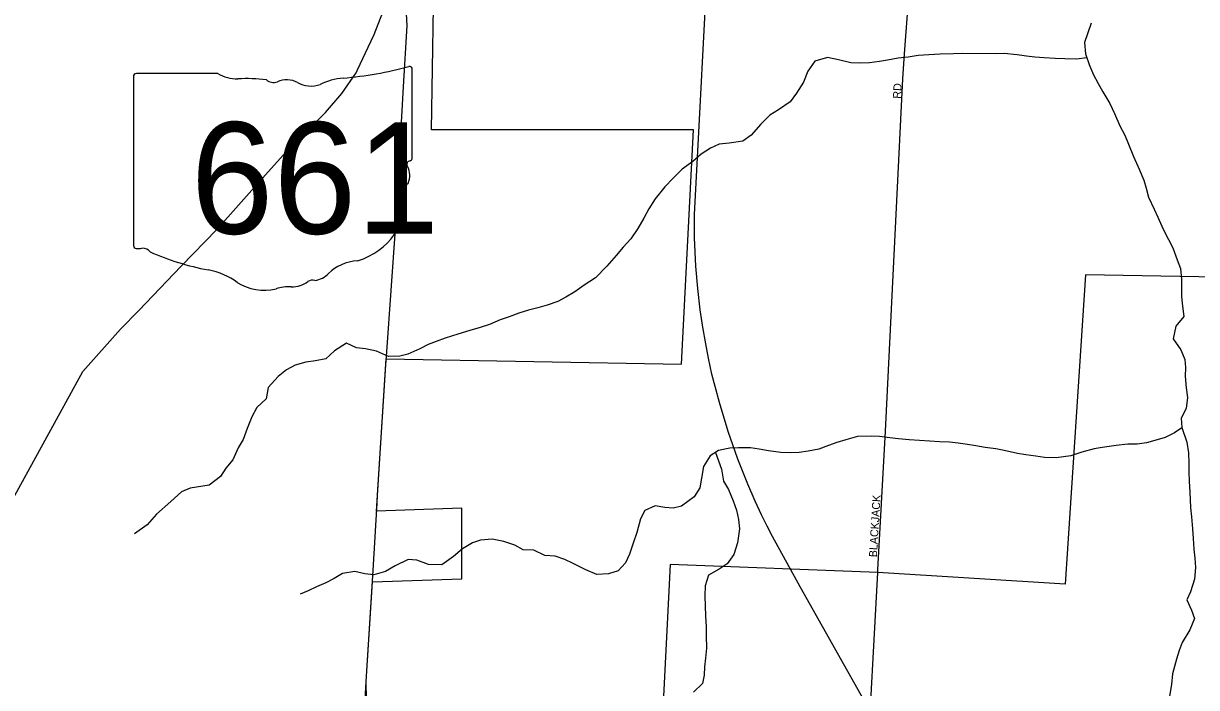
# Model space of a CAD drawing. Extents: x 1759416 to 2214760, y 252598 to 1116833.
# Drawn here: x 1967340 to 1974666, y 852721 to 856869 of the extents above; entities that cross this region are included whole.
import ezdxf

# ---------------------------------------------------------------- set-up
doc = ezdxf.new("R2010")
doc.units = 0
for name, color, linetype in [('GM_X_City_Street', 7, 'Continuous'), ('GM_X_City_Street_Text', 7, 'Continuous'), ('GM_X_Corporation', 7, 'Continuous'), ('GM_X_Minor_River', 7, 'Continuous'), ('GM_X_Rail_Line', 7, 'Continuous'), ('GM_X_State_Location', 7, 'Continuous'), ('GM_X_State_Route', 7, 'Continuous'), ('GM_X_State_Shield', 7, 'Continuous'), ('GM_X_Township_Road', 7, 'Continuous')]:
    doc.layers.add(name, color=color, linetype=linetype)

msp = doc.modelspace()

# ---------------------------------------------------------------- linework, layer by layer
at = {"layer": 'GM_X_City_Street'}
msp.add_lwpolyline([(1972675.9, 853456.1), (1972723, 854323.5), (1972832.4, 856522.8), (1972841.8, 856680.5), (1972977.8, 858472.4), (1972993.2, 858729.9), (1973020.1, 859089.9), (1973020.1, 859159.1)], dxfattribs=at)
at = {"layer": 'GM_X_Corporation'}
msp.add_lwpolyline([(1975643.6, 857013.7), (1976064, 856092.6), (1976447.7, 855255.3), (1973972.1, 855298.5), (1973846.6, 853367.6), (1972675, 853439.5), (1971379.5, 853490.5), (1971279.9, 851512.2), (1970876, 851538), (1969416.7, 851629), (1969440, 852037.2), (1969481.1, 852759.7), (1969519, 853381.4), (1970078.4, 853401), (1970078.4, 853842), (1969545.9, 853823.4), (1969604.9, 854773.9), (1971448.9, 854741.7), (1971525.5, 856205), (1969887.5, 856205), (1969900.9, 856970.1)], dxfattribs=at)
at = {"layer": 'GM_X_Minor_River'}
for points in [[(1974007.1, 856871.3), (1973966.5, 856751.2), (1973972.1, 856679), (1973995.8, 856612.6), (1974021.5, 856552.3), (1974051.1, 856494), (1974080.9, 856441.7), (1974124.5, 856369.2), (1974154.1, 856306.9), (1974187.7, 856230.4), (1974217.4, 856172.1), (1974241.1, 856115.8), (1974272.7, 856037.4), (1974308.3, 855959), (1974337.9, 855890.6), (1974351.6, 855840.4), (1974365.3, 855784.2), (1974400.9, 855709.8), (1974424.6, 855659.5), (1974458.2, 855585.1), (1974491.9, 855520.7), (1974517.6, 855468.4), (1974545.2, 855392), (1974566.9, 855337.7), (1974572.6, 855271.5), (1974572, 855163.2), (1974577.7, 855103), (1974587.3, 855038.8), (1974537, 854978.9), (1974520.6, 854898.8), (1974568.2, 854830.3), (1974593.9, 854770), (1974597.6, 854719.8), (1974595.3, 854665.7), (1974601, 854593.4), (1974610.6, 854533.2), (1974602.3, 854463.1), (1974570, 854403.1), (1974573.7, 854344.9), (1974605.2, 854254.5), (1974616.8, 854186.2), (1974618.5, 854120), (1974618.2, 854067.9), (1974619.9, 854009.7), (1974623.5, 853941.5), (1974629, 853845.2), (1974634.7, 853787), (1974640.3, 853712.8), (1974644, 853652.6), (1974649.6, 853586.3), (1974655.3, 853530.2), (1974659, 853470), (1974652.6, 853397.8), (1974628.2, 853319.7), (1974606, 853269.7), (1974633.6, 853203.4), (1974653.3, 853153.1), (1974625, 853081.1)], [(1973980.6, 856655.2), (1973916, 856645.2), (1973844, 856647.6), (1973784, 856650), (1973714.1, 856654.4), (1973656.1, 856658.8), (1973604.1, 856665.1), (1973546.2, 856673.4), (1973464.3, 856682), (1973408.3, 856680.3), (1973206.3, 856681.5), (1973148.3, 856679.8), (1973064.3, 856678.3), (1972994.3, 856672.7), (1972928.3, 856669.1), (1972864.3, 856659.4), (1972802.2, 856651.8), (1972736.2, 856640.1), (1972686.2, 856632.4), (1972624.1, 856622.7), (1972568.1, 856621), (1972506.2, 856623.4), (1972430.3, 856641.9), (1972360.4, 856656.4), (1972282.3, 856632.8), (1972237.9, 856570.8), (1972211.6, 856502.8), (1972167.2, 856432.9), (1972129, 856378.9), (1972054.7, 856329.2), (1972000.5, 856295.5), (1971944.2, 856239.7), (1971883.9, 856171.8), (1971831.7, 856134), (1971747.7, 856122.5), (1971685.6, 856114.8), (1971631.5, 856091.1), (1971573.3, 856053.3), (1971521.1, 856007.5), (1971452.9, 855959.8), (1971396.6, 855901.9), (1971346.3, 855848.1), (1971285.9, 855774.2), (1971245.6, 855710.3), (1971215.3, 855652.3), (1971177, 855588.3), (1971132.6, 855524.4), (1971086.4, 855472.5), (1971042.1, 855420.7), (1970983.8, 855352.8), (1970913.4, 855281), (1970841.2, 855235.3), (1970783, 855193.6), (1970726.8, 855159.8), (1970676.7, 855132), (1970610.6, 855110.3), (1970552.5, 855092.6), (1970494.4, 855078.9), (1970434.3, 855059.2), (1970374.2, 855037.5), (1970318.1, 855017.8), (1970250, 854988.1), (1970191.9, 854970.4), (1970127.8, 854950.7), (1970053.7, 854929.1), (1969973.6, 854903.5), (1969917.5, 854881.8), (1969867.4, 854864), (1969815.3, 854836.2), (1969741.1, 854802.6), (1969691.1, 854790.8), (1969619.1, 854789.3), (1969545.3, 854821.8), (1969475.4, 854836.2), (1969419.4, 854842.6), (1969357.6, 854873), (1969283.4, 854825.3), (1969229.1, 854773.5), (1969163, 854761.8), (1969103, 854754.2), (1969036.9, 854734.5), (1968982.8, 854704.8), (1968930.6, 854664.9), (1968868.2, 854595.1), (1968855.9, 854525), (1968797.6, 854471.2), (1968767.3, 854411.2), (1968736.9, 854339.2), (1968712.6, 854271.1), (1968680.3, 854219.2), (1968647.9, 854143.2), (1968603.6, 854091.3), (1968571.4, 854039.3), (1968499.1, 853985.6)], [(1974574.2, 854343.5), (1974527.5, 854313.1), (1974469.3, 854283.4), (1974419.3, 854267.6), (1974353.2, 854249.9), (1974295.2, 854242.3), (1974237.2, 854240.6), (1974163.2, 854233), (1974077.1, 854219.5), (1974027.1, 854211.8), (1973949, 854192.2), (1973880.9, 854168.5), (1973788.8, 854155), (1973716.9, 854157.4), (1973662.9, 854165.8), (1973599, 854174.2), (1973547, 854182.5), (1973465.1, 854201), (1973413.2, 854211.4), (1973345.3, 854219.8), (1973287.3, 854230.2), (1973235.4, 854238.5), (1973177.4, 854246.8), (1973123.5, 854253.2), (1973061.5, 854255.6), (1972999.5, 854259.9), (1972871.6, 854268.7), (1972805.7, 854275.1), (1972751.7, 854281.4), (1972685.8, 854289.8), (1972633.8, 854292.2), (1972547.8, 854288.7), (1972475.7, 854269), (1972419.6, 854251.3), (1972367.5, 854233.6), (1972307.4, 854209.9), (1972241.4, 854198.2), (1972185.3, 854188.5), (1972133.4, 854186.8), (1972069.4, 854189.2), (1971993.4, 854199.7), (1971935.5, 854210), (1971879.6, 854218.4), (1971805.6, 854218.8), (1971751.6, 854217.2), (1971681.5, 854201.5), (1971629.4, 854167.7), (1971587, 854101.8), (1971574.6, 854029.7), (1971564.3, 853967.5), (1971528, 853911.6), (1971449.7, 853853.9), (1971397.7, 853842.2), (1971345.7, 853846.5), (1971285.8, 853856.9), (1971221.7, 853827.2), (1971193.4, 853775.2), (1971170.9, 853689.1), (1971148.6, 853623), (1971124.2, 853555), (1971100, 853501), (1971053.7, 853449.1), (1970993.6, 853431.4), (1970921.6, 853427.8), (1970851.8, 853456.3), (1970774, 853496.9), (1970722.1, 853521.2), (1970660.3, 853541.7), (1970596.3, 853546), (1970526.5, 853578.5), (1970460.5, 853580.9), (1970408.7, 853611.3), (1970340.8, 853633.8), (1970266.9, 853648.3), (1970194.9, 853640.7), (1970144.8, 853624.9), (1970082.6, 853587.2), (1970026.4, 853539.4), (1969952.1, 853487.7), (1969870.2, 853490.2), (1969796.3, 853516.7), (1969742.4, 853521), (1969662.2, 853481.4), (1969602, 853445.6), (1969527.9, 853426), (1969472, 853432.3), (1969410, 853446.7), (1969332, 853433.2), (1969279.8, 853401.4), (1969227.7, 853375.6), (1969169.6, 853349.9), (1969117.5, 853326.1), (1969067.4, 853304.4)], [(1971661.4, 854188.5), (1971698.9, 854085.1), (1971712.5, 854010.8), (1971742.2, 853958.5), (1971771.9, 853888.1), (1971793.5, 853829.8), (1971805.2, 853771.6), (1971810.9, 853713.4), (1971798.5, 853625.2), (1971776.1, 853553.1), (1971735.8, 853493.2), (1971685.6, 853461.4), (1971617.4, 853423.7), (1971597.1, 853355.6), (1971594.8, 853293.5), (1971598.4, 853229.3), (1971600.1, 853169.1), (1971603.7, 853100.9), (1971603.4, 853044.7), (1971605, 852966.5), (1971598.7, 852904.4), (1971592.4, 852850.3), (1971592.1, 852798.1), (1971579.9, 852746), (1971525.6, 852692.2)], [(1968499.1, 853985.6), (1968381.2, 853966.8), (1968326.8, 853943.5), (1968259.9, 853882.2), (1968170.8, 853803.2), (1968111.9, 853737.8), (1968033, 853680.7)], [(1974625, 853081.1), (1974576.6, 853003.2), (1974558.3, 852953.1), (1974540, 852899.1), (1974515.5, 852807), (1974509.2, 852740.8), (1974496.8, 852666.7)]]:
    msp.add_lwpolyline(points, dxfattribs=at)
at = {"layer": 'GM_X_Rail_Line'}
msp.add_lwpolyline([(1972627.7, 852573.5), (1972190.5, 853349.5), (1972017.3, 853664.7), (1971984.4, 853728.4), (1971949.9, 853799.6), (1971909.4, 853884.3), (1971863, 853992.3), (1971802, 854147.1), (1971741.6, 854320.9), (1971686, 854501.2), (1971659.5, 854602.1), (1971639, 854679.2), (1971617.4, 854777.5), (1971600.7, 854868.7), (1971582.9, 854972.3), (1971567.2, 855081.3), (1971552.1, 855214.6), (1971538.6, 855353.3), (1971530.5, 855530.3), (1971530, 855674.9), (1971625.5, 857461.2)], dxfattribs=at)
at = {"layer": 'GM_X_State_Route'}
for points in [[(1969493.2, 856722.2), (1969529.4, 856799.9), (1969614.4, 857015.1), (1969681.3, 857178.6), (1969727.1, 857310.6), (1969767.5, 857521.4), (1969793.1, 857791), (1969815.1, 858104.5), (1969841.8, 858331.9), (1969864, 858451.8)], [(1969426.2, 856578.6), (1969493.2, 856722.2)], [(1968835.9, 855904.9), (1968852.8, 855923.7), (1968999.9, 856088.9), (1969227.4, 856312.3), (1969329.1, 856432.5), (1969418.1, 856561.3), (1969426.2, 856578.6)], [(1966335.9, 846349), (1966358.7, 847005), (1966379.6, 847602), (1966381.2, 847786.5), (1966357, 849009.3), (1966365.4, 849861.4), (1966382.4, 850450.8), (1966402.1, 850605.2), (1966709.5, 851825.5), (1966936.1, 852725.1), (1967176.2, 853675.7), (1967198.1, 853737.9), (1967239.9, 853838.2), (1967711.2, 854695.6), (1967945.8, 854960.6), (1968060.8, 855075.7), (1968324.2, 855352.7), (1968547, 855583.1), (1968835.9, 855904.9)]]:
    msp.add_lwpolyline(points, dxfattribs=at)
at = {"layer": 'GM_X_State_Shield'}
for p, q in [((1968028.1, 856538.1), (1968028.1, 855481.5)), ((1968554.8, 856556.3), (1968045.2, 856556.3)), ((1969768.3, 856029.7), (1969768.3, 856582.5)), ((1969768.1, 856029.9), (1969768.3, 856029.7))]:
    msp.add_line(p, q, dxfattribs=at)
for centre, major_axis, start_param, end_param in [((1968048, 856540.4), (20.2, 0), 1.712693, 3.28349), ((1968676.2, 856679), (195.5, 0), 4.042523, 4.731795), ((1969148.4, 857996.8), (1845.5, 0), 4.814394, 5.042369), ((1969749, 856584.8), (19.4, 0), 6.141152, 7.989035), ((1968741, 855963.1), (702, 0), 1.404758, 1.657858), ((1968900.4, 856545.8), (56.4, 0), 3.836095, 5.185415), ((1968983.2, 856423.7), (117.3, 0), 0.950623, 2.079405), ((1969134.6, 856591.2), (141.1, 0), 4.081561, 5.145723), ((1969383.8, 856233.6), (371.3, 0), 1.699011, 2.107814), ((1969747.6, 856027.6), (20.7, 0), 5.05454, 6.418171), ((1969763.8, 855989.2), (30, 0), 1.883978, 3.671073), ((1969573.1, 855919.3), (180, 0), 5.934695, 6.695948), ((1969837.7, 855798.4), (130.9, 0), 2.387724, 3.262537), ((1969251.8, 855728.1), (461.6, 0), 5.101752, 6.440018), ((1968048.2, 855479.2), (20.3, 0), 3.00124, 4.508301), ((1968051.3, 855587.3), (155.2, 0), 4.665946, 4.897461), ((1968083, 855420.5), (56, 0), 0.519207, 1.627899), ((1968789.6, 856369.9), (1332.7, 0), 4.195997, 4.488961), ((1969446.4, 855184.8), (252.8, 0), 1.647645, 2.488434), ((1968392.3, 855006.8), (417, 0), 0.823519, 1.323587), ((1969126.1, 855379.1), (149.1, 0), 4.937069, 5.64225), ((1968843.3, 855415.3), (264.6, 0), 4.026481, 4.996735), ((1968996.2, 855049.9), (217.4, 0), 1.495662, 1.94098), ((1969015.5, 855336.1), (141, 0), 4.691044, 5.507374), ((1969143, 855233.8), (39.7, 0), 1.147584, 2.315152)]:
    msp.add_ellipse(centre, major_axis=major_axis, ratio=0.8, start_param=start_param, end_param=end_param, dxfattribs=at)
at = {"layer": 'GM_X_Township_Road'}
for points in [[(1969608.7, 854817.5), (1969663.1, 855583.5), (1969714.5, 856473.2), (1969736.1, 856857.2), (1969732.9, 856928.7), (1969709.9, 856949.7), (1969684.1, 856974), (1969614.4, 857015.1)], [(1969549, 853872.1), (1969552.2, 853924.4), (1969602.9, 854736.3), (1969608.7, 854817.5)], [(1969523.3, 853451.9), (1969549, 853872.1)], [(1972570.3, 851466.9), (1972584, 851679.8), (1972630.1, 852597.5), (1972675, 853439.5), (1972675.9, 853456.1)], [(1969485.4, 852085.2), (1969491.6, 852197.2), (1969481.1, 852759.7), (1969523.3, 853451.9)]]:
    msp.add_lwpolyline(points, dxfattribs=at)

# ---------------------------------------------------------------- texts
at = {"layer": 'GM_X_City_Street_Text'}
for s, rotation, p in [('RD', 86.97755, (1972819.4, 856398.2)), ('BLACKJACK', 86.51245, (1972669.8, 853533.9))]:
    msp.add_text(s, height=50, rotation=rotation, dxfattribs=at).set_placement(p)
at = {"layer": 'GM_X_State_Location'}
for s in ['s', 'r']:
    msp.add_text(s, height=1, dxfattribs=at).set_placement((1968878.6, 855939.5))
msp.add_text('661', height=1, rotation=0.00001, dxfattribs=at).set_placement((1968525.6, 855866.8))
at = {"layer": 'GM_X_State_Shield'}
msp.add_text('661', height=696.1, dxfattribs=at).set_placement((1968383.8, 855556))

doc.saveas('drawing.dxf')
